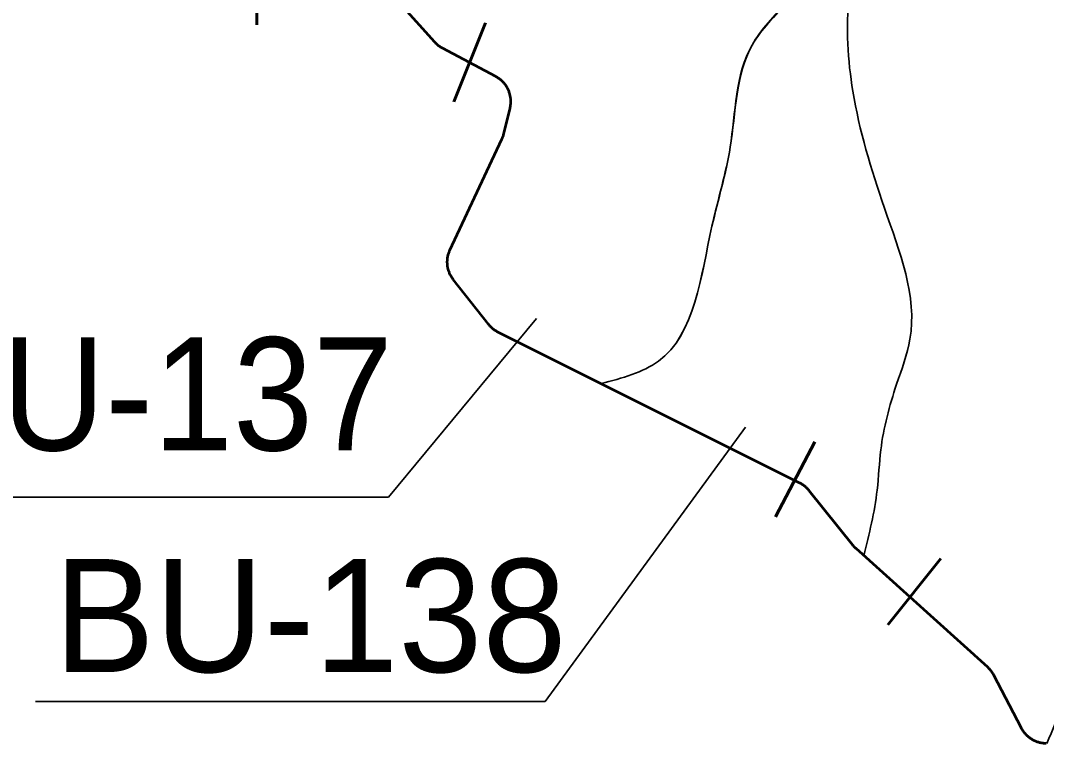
# Model space of a CAD drawing. Extents: x 553962 to 842807, y 8883888 to 9032388.
# Drawn here: x 738077 to 741707, y 8952044 to 8954601 of the extents above; entities that cross this region are included whole.
import ezdxf

# ---------------------------------------------------------------- set-up
doc = ezdxf.new("R2010")
doc.units = 0
doc.header["$LTSCALE"] = 150
for name, color, linetype, lineweight in [('20', 7, 'Continuous', 35), ('40', 7, 'Continuous', 60), ('60', 7, 'Continuous', 53)]:
    doc.layers.add(name, color=color, linetype=linetype, lineweight=lineweight)

msp = doc.modelspace()

# ---------------------------------------------------------------- linework, layer by layer
at = {"layer": '20'}
for points in [[(739807.1, 8954344.5), (739806.2, 8954347.2), (739805.3, 8954349.9), (739804.2, 8954352.5), (739803.2, 8954355.1), (739802, 8954357.7), (739800.7, 8954360.2), (739799.4, 8954362.7), (739798, 8954365.2), (739796.6, 8954367.6), (739795.1, 8954370), (739793.5, 8954372.3), (739791.8, 8954374.6), (739790.1, 8954376.9), (739788.3, 8954379.1), (739786.5, 8954381.2), (739784.6, 8954383.3), (739782.6, 8954385.3), (739780.6, 8954387.3), (739778.5, 8954389.2), (739776.4, 8954391.1), (739774.2, 8954392.9), (739772, 8954394.7), (739769.7, 8954396.3), (739767.4, 8954397.9), (739765, 8954399.5), (739762.6, 8954401), (739760.1, 8954402.4), (739758.5, 8954403.3), (739570.3, 8954503.2), (739567.8, 8954504.5), (739565.3, 8954506), (739563, 8954507.5), (739560.6, 8954509), (739558.3, 8954510.7), (739556, 8954512.3), (739553.8, 8954514.1), (739551.7, 8954515.9), (739549.5, 8954517.8), (739547.5, 8954519.8), (739545.5, 8954521.8), (739543.5, 8954523.8), (739542.9, 8954524.5), (739474, 8954600.9)], [(739474, 8954600.9), (739542.9, 8954524.5), (739543.5, 8954523.8), (739545.5, 8954521.8), (739547.5, 8954519.8), (739549.5, 8954517.8), (739551.7, 8954515.9), (739553.8, 8954514.1), (739556, 8954512.3), (739558.3, 8954510.7), (739560.6, 8954509), (739563, 8954507.5), (739565.3, 8954506), (739567.8, 8954504.5), (739570.3, 8954503.2), (739758.5, 8954403.3), (739760.1, 8954402.4), (739762.6, 8954401), (739765, 8954399.5), (739767.4, 8954397.9), (739769.7, 8954396.3), (739772, 8954394.7), (739774.2, 8954392.9), (739776.4, 8954391.1), (739778.5, 8954389.2), (739780.6, 8954387.3), (739782.6, 8954385.3), (739784.6, 8954383.3), (739786.5, 8954381.2), (739788.3, 8954379.1), (739790.1, 8954376.9), (739791.8, 8954374.6), (739793.5, 8954372.3), (739795.1, 8954370), (739796.6, 8954367.6), (739798, 8954365.2), (739799.4, 8954362.7), (739800.7, 8954360.2), (739802, 8954357.7), (739803.2, 8954355.1), (739804.2, 8954352.5), (739805.3, 8954349.9), (739806.2, 8954347.2), (739807.1, 8954344.5)], [(740130.4, 8953317.1), (739766.2, 8953499.3), (739763.7, 8953500.6), (739761.2, 8953502), (739758.8, 8953503.4), (739756.4, 8953504.9), (739754, 8953506.5), (739751.7, 8953508.2), (739749.5, 8953509.9), (739747.3, 8953511.6), (739745.1, 8953513.5), (739743, 8953515.4), (739741, 8953517.3), (739739, 8953519.3), (739737, 8953521.4), (739735.2, 8953523.5), (739733.3, 8953525.7), (739732.2, 8953527), (739608.2, 8953685.2), (739606.5, 8953687.5), (739604.9, 8953689.8), (739603.3, 8953692.1), (739601.8, 8953694.5), (739600.3, 8953696.9), (739598.9, 8953699.4), (739597.6, 8953701.9), (739596.4, 8953704.4), (739595.2, 8953707), (739594.1, 8953709.6), (739593.1, 8953712.3), (739592.2, 8953714.9), (739591.3, 8953717.6), (739590.5, 8953720.3), (739589.8, 8953723.1), (739589.2, 8953725.8), (739588.6, 8953728.6), (739588.1, 8953731.4), (739587.7, 8953734.2), (739587.4, 8953737), (739587.2, 8953739.8), (739587, 8953742.6), (739586.9, 8953745.5), (739586.9, 8953748.3), (739587, 8953751.1), (739587.2, 8953753.9), (739587.4, 8953756.8), (739587.7, 8953759.6), (739588.1, 8953762.4), (739588.6, 8953765.2), (739589.2, 8953767.9), (739589.8, 8953770.7), (739590.5, 8953773.4), (739591.3, 8953776.1), (739592.1, 8953778.8), (739593.1, 8953781.5), (739594.1, 8953784.1), (739595.2, 8953786.8), (739596.3, 8953789.3), (739596.4, 8953789.3), (739780.1, 8954181.5), (739781.3, 8954184), (739782.4, 8954186.6), (739783.4, 8954189.3), (739784.3, 8954192), (739785.2, 8954194.6), (739786, 8954197.4), (739786.7, 8954200.1), (739786.8, 8954200.4), (739808.8, 8954291.5), (739809.4, 8954294.2), (739810, 8954297), (739810.4, 8954299.8), (739810.8, 8954302.6), (739811.1, 8954305.4), (739811.3, 8954308.2), (739811.5, 8954311), (739811.6, 8954313.8), (739811.6, 8954316.7), (739811.5, 8954319.5), (739811.3, 8954322.3), (739811.1, 8954325.2), (739810.7, 8954328), (739810.3, 8954330.8), (739809.8, 8954333.5), (739809.3, 8954336.3), (739808.6, 8954339.1), (739807.9, 8954341.8), (739807.1, 8954344.5)], [(739807.1, 8954344.5), (739807.9, 8954341.8), (739808.6, 8954339.1), (739809.3, 8954336.3), (739809.8, 8954333.5), (739810.3, 8954330.8), (739810.7, 8954328), (739811.1, 8954325.2), (739811.3, 8954322.3), (739811.5, 8954319.5), (739811.6, 8954316.7), (739811.6, 8954313.8), (739811.5, 8954311), (739811.3, 8954308.2), (739811.1, 8954305.4), (739810.8, 8954302.6), (739810.4, 8954299.8), (739810, 8954297), (739809.4, 8954294.2), (739808.8, 8954291.5), (739786.8, 8954200.4), (739786.7, 8954200.1), (739786, 8954197.4), (739785.2, 8954194.6), (739784.3, 8954192), (739783.4, 8954189.3), (739782.4, 8954186.6), (739781.3, 8954184), (739780.1, 8954181.5), (739596.4, 8953789.3), (739596.3, 8953789.3), (739595.2, 8953786.8), (739594.1, 8953784.1), (739593.1, 8953781.5), (739592.1, 8953778.8), (739591.3, 8953776.1), (739590.5, 8953773.4), (739589.8, 8953770.7), (739589.2, 8953767.9), (739588.6, 8953765.2), (739588.1, 8953762.4), (739587.7, 8953759.6), (739587.4, 8953756.8), (739587.2, 8953753.9), (739587, 8953751.1), (739586.9, 8953748.3), (739586.9, 8953745.5), (739587, 8953742.6), (739587.2, 8953739.8), (739587.4, 8953737), (739587.7, 8953734.2), (739588.1, 8953731.4), (739588.6, 8953728.6), (739589.2, 8953725.8), (739589.8, 8953723.1), (739590.5, 8953720.3), (739591.3, 8953717.6), (739592.2, 8953714.9), (739593.1, 8953712.3), (739594.1, 8953709.6), (739595.2, 8953707), (739596.4, 8953704.4), (739597.6, 8953701.9), (739598.9, 8953699.4), (739600.3, 8953696.9), (739601.8, 8953694.5), (739603.3, 8953692.1), (739604.9, 8953689.8), (739606.5, 8953687.5), (739608.2, 8953685.2), (739732.2, 8953527), (739733.3, 8953525.7), (739735.2, 8953523.5), (739737, 8953521.4), (739739, 8953519.3), (739741, 8953517.3), (739743, 8953515.4), (739745.1, 8953513.5), (739747.3, 8953511.6), (739749.5, 8953509.9), (739751.7, 8953508.2), (739754, 8953506.5), (739756.4, 8953504.9), (739758.8, 8953503.4), (739761.2, 8953502), (739763.7, 8953500.6), (739766.2, 8953499.3), (740130.4, 8953317.1)], [(740862.1, 8952944.3), (740860.1, 8952946.3), (740858.1, 8952948.3), (740856, 8952950.2), (740853.9, 8952952.1), (740851.7, 8952953.8), (740849.4, 8952955.6), (740847.1, 8952957.2), (740844.8, 8952958.8), (740842.4, 8952960.4), (740840, 8952961.8), (740837.5, 8952963.2), (740835, 8952964.5), (740834.3, 8952964.9), (740131.6, 8953316.5)], [(740862.1, 8952944.3), (740860.1, 8952946.3), (740858.1, 8952948.3), (740856, 8952950.2), (740853.9, 8952952.1), (740851.7, 8952953.8), (740849.4, 8952955.6), (740847.1, 8952957.2), (740844.8, 8952958.8), (740842.4, 8952960.4), (740840, 8952961.8), (740837.5, 8952963.2), (740835, 8952964.5), (740834.3, 8952964.9), (740131.6, 8953316.5)], [(741059.7, 8952709.2), (741033, 8952733.3), (741030.9, 8952735.2), (741028.9, 8952737.2), (741026.9, 8952739.2), (741025, 8952741.3), (741023.2, 8952743.5), (741021.8, 8952745.1), (740867.7, 8952937.9), (740865.9, 8952940.1), (740864, 8952942.2), (740862.1, 8952944.3)], [(741059.7, 8952709.2), (741033, 8952733.3), (741030.9, 8952735.2), (741028.9, 8952737.2), (741026.9, 8952739.2), (741025, 8952741.3), (741023.2, 8952743.5), (741021.8, 8952745.1), (740867.7, 8952937.9), (740865.9, 8952940.1), (740864, 8952942.2), (740862.1, 8952944.3)], [(741705.8, 8952043.7), (741703, 8952043.8), (741700.2, 8952044), (741697.4, 8952044.2), (741694.5, 8952044.5), (741691.7, 8952044.9), (741689, 8952045.4), (741686.2, 8952045.9), (741683.4, 8952046.6), (741680.7, 8952047.3), (741678, 8952048.1), (741675.3, 8952048.9), (741672.6, 8952049.9), (741670, 8952050.9), (741667.3, 8952052), (741664.8, 8952053.1), (741662.2, 8952054.4), (741659.7, 8952055.7), (741657.2, 8952057), (741654.8, 8952058.5), (741652.4, 8952060), (741650.1, 8952061.6), (741647.8, 8952063.2), (741645.5, 8952064.9), (741643.3, 8952066.7), (741641.2, 8952068.5), (741639.1, 8952070.4), (741637, 8952072.4), (741635, 8952074.4), (741633.1, 8952076.5), (741631.2, 8952078.6), (741629.4, 8952080.8), (741627.7, 8952083), (741626, 8952085.2), (741624.4, 8952087.6), (741622.8, 8952089.9), (741621.3, 8952092.3), (741619.9, 8952094.8), (741618.6, 8952097.3), (741618.4, 8952097.5), (741520.3, 8952285.4), (741519, 8952287.9), (741517.6, 8952290.4), (741516.1, 8952292.8), (741514.6, 8952295.1), (741512.9, 8952297.5), (741511.3, 8952299.7), (741509.5, 8952302), (741507.7, 8952304.1), (741505.8, 8952306.3), (741503.9, 8952308.3), (741501.9, 8952310.3), (741499.9, 8952312.3), (741498.7, 8952313.4), (741060.5, 8952708.5)], [(741705.8, 8952043.7), (741703, 8952043.8), (741700.2, 8952044), (741697.4, 8952044.2), (741694.5, 8952044.5), (741691.7, 8952044.9), (741689, 8952045.4), (741686.2, 8952045.9), (741683.4, 8952046.6), (741680.7, 8952047.3), (741678, 8952048.1), (741675.3, 8952048.9), (741672.6, 8952049.9), (741670, 8952050.9), (741667.3, 8952052), (741664.8, 8952053.1), (741662.2, 8952054.4), (741659.7, 8952055.7), (741657.2, 8952057), (741654.8, 8952058.5), (741652.4, 8952060), (741650.1, 8952061.6), (741647.8, 8952063.2), (741645.5, 8952064.9), (741643.3, 8952066.7), (741641.2, 8952068.5), (741639.1, 8952070.4), (741637, 8952072.4), (741635, 8952074.4), (741633.1, 8952076.5), (741631.2, 8952078.6), (741629.4, 8952080.8), (741627.7, 8952083), (741626, 8952085.2), (741624.4, 8952087.6), (741622.8, 8952089.9), (741621.3, 8952092.3), (741619.9, 8952094.8), (741618.6, 8952097.3), (741618.4, 8952097.5), (741520.3, 8952285.4), (741519, 8952287.9), (741517.6, 8952290.4), (741516.1, 8952292.8), (741514.6, 8952295.1), (741512.9, 8952297.5), (741511.3, 8952299.7), (741509.5, 8952302), (741507.7, 8952304.1), (741505.8, 8952306.3), (741503.9, 8952308.3), (741501.9, 8952310.3), (741499.9, 8952312.3), (741498.7, 8952313.4), (741060.5, 8952708.5)]]:
    msp.add_lwpolyline(points, dxfattribs=at)
for points in [[(741707.6, 8952043.8), (741763.2, 8952185.7), (741809.1, 8952341.5), (741945.8, 8952518.9), (742306.8, 8952660.9), (742328.3, 8952983.4), (742302.5, 8953465.1), (742392.8, 8953667.2), (742379.9, 8953770.4), (742332.6, 8954067.1), (742332.6, 8954226.2), (742521.7, 8954363.9), (742629.2, 8954510.1), (742749.5, 8954733.7), (742921.4, 8955129.4), (742878.4, 8955563.7), (742710.8, 8955955.1), (742470.1, 8956200.2), (742358.4, 8956329.2), (742281, 8956441), (742190.8, 8956415.2), (742070.4, 8956385.1), (741971.6, 8956367.9), (741909.5, 8956248.5), (741875.6, 8956182.3), (741795.9, 8956034.8), (741719.6, 8955949.9), (741614.5, 8955839.7), (741517.8, 8955770.1), (741426.3, 8955642.9), (741344.9, 8955575), (741302.5, 8955498.7), (741146.6, 8955469.9)], [(740131.1, 8953316.8), (740334.1, 8953396.2), (740523.2, 8953873.6), (740587.7, 8954153.1), (740665.1, 8954514.4), (740789.7, 8954669.2), (740987.4, 8955056.2), (740996, 8955262.7), (741142.1, 8955512.1), (740871.3, 8955684.1), (740291.1, 8955542.2), (739981.7, 8955430.4), (739895.7, 8955340.1), (739818.4, 8955297.1), (739646.5, 8955322.9), (739622.7, 8955313)], [(740981.1, 8955039.4), (740789.7, 8954669.2), (740665.1, 8954514.4), (740587.7, 8954153.1), (740523.2, 8953873.6), (740334.1, 8953396.2), (740131.1, 8953316.8)], [(740131.1, 8953316.8), (740334.1, 8953396.2), (740523.2, 8953873.6), (740587.7, 8954153.1), (740665.1, 8954514.4), (740789.7, 8954669.2), (740981.1, 8955039.4)], [(740981.1, 8955039.4), (740789.7, 8954669.2), (740665.1, 8954514.4), (740587.7, 8954153.1), (740523.2, 8953873.6), (740334.1, 8953396.2), (740131.1, 8953316.8)], [(740131.1, 8953316.8), (740334.1, 8953396.2), (740523.2, 8953873.6), (740587.7, 8954153.1), (740665.1, 8954514.4), (740789.7, 8954669.2), (740981.1, 8955039.4)], [(740131.1, 8953316.8), (740334.1, 8953396.2), (740523.2, 8953873.6), (740587.7, 8954153.1), (740665.1, 8954514.4), (740789.7, 8954669.2), (740981.1, 8955039.4)], [(740131.1, 8953316.8), (740334.1, 8953396.2), (740523.2, 8953873.6), (740587.7, 8954153.1), (740665.1, 8954514.4), (740789.7, 8954669.2), (740981.1, 8955039.4)], [(740982, 8955039.9), (741008.9, 8954987.4), (741008.9, 8954690.7), (741021.8, 8954351), (741133.5, 8953938.1), (741223.8, 8953473.7), (741176.5, 8953314.5), (741120.6, 8953082.3), (741107.7, 8952940.4), (741060.2, 8952708.1)], [(741060.2, 8952708.1), (741107.7, 8952940.4), (741120.6, 8953082.3), (741176.5, 8953314.5), (741223.8, 8953473.7), (741133.5, 8953938.1), (741021.8, 8954351), (741008.9, 8954690.7), (741008.9, 8954987.4), (740982, 8955039.9)], [(741060.2, 8952708.1), (741107.7, 8952940.4), (741120.6, 8953082.3), (741176.5, 8953314.5), (741223.8, 8953473.7), (741133.5, 8953938.1), (741021.8, 8954351), (741008.9, 8954690.7), (741008.9, 8954987.4), (740982, 8955039.9)], [(741060.2, 8952708.1), (741107.7, 8952940.4), (741120.6, 8953082.3), (741176.5, 8953314.5), (741223.8, 8953473.7), (741133.5, 8953938.1), (741021.8, 8954351), (741008.9, 8954690.7), (741008.9, 8954987.4), (740982, 8955039.9)], [(740982, 8955039.9), (741008.9, 8954987.4), (741008.9, 8954690.7), (741021.8, 8954351), (741133.5, 8953938.1), (741223.8, 8953473.7), (741176.5, 8953314.5), (741120.6, 8953082.3), (741107.7, 8952940.4), (741060.2, 8952708.1)]]:
    msp.add_spline(points, degree=3, dxfattribs=at)
at = {"layer": '40'}
for p, q in [((738912.6, 8954586.5), (738916, 8954886.5)), ((739610.3, 8954314.1), (739721.7, 8954592.7)), ((740748.4, 8952845.6), (740887.6, 8953111.4)), ((741145.8, 8952463.6), (741332.6, 8952698.3))]:
    msp.add_line(p, q, dxfattribs=at)
at = {"layer": '40', "lineweight": 35}
for points in [[(739902.1, 8953547.6), (739378.3, 8952915.5), (737883.7, 8952915.5)], [(740641.7, 8953162.2), (739933, 8952192.7), (738130.3, 8952192.7)]]:
    msp.add_lwpolyline(points, dxfattribs=at)
at = {"layer": '60'}
for points in [[(739807.1, 8954344.5), (739806.2, 8954347.2), (739805.3, 8954349.9), (739804.2, 8954352.5), (739803.2, 8954355.1), (739802, 8954357.7), (739800.7, 8954360.2), (739799.4, 8954362.7), (739798, 8954365.2), (739796.6, 8954367.6), (739795.1, 8954370), (739793.5, 8954372.3), (739791.8, 8954374.6), (739790.1, 8954376.9), (739788.3, 8954379.1), (739786.5, 8954381.2), (739784.6, 8954383.3), (739782.6, 8954385.3), (739780.6, 8954387.3), (739778.5, 8954389.2), (739776.4, 8954391.1), (739774.2, 8954392.9), (739772, 8954394.7), (739769.7, 8954396.3), (739767.4, 8954397.9), (739765, 8954399.5), (739762.6, 8954401), (739760.1, 8954402.4), (739758.5, 8954403.3), (739570.3, 8954503.2), (739567.8, 8954504.5), (739565.3, 8954506), (739563, 8954507.5), (739560.6, 8954509), (739558.3, 8954510.7), (739556, 8954512.3), (739553.8, 8954514.1), (739551.7, 8954515.9), (739549.5, 8954517.8), (739547.5, 8954519.8), (739545.5, 8954521.8), (739543.5, 8954523.8), (739542.9, 8954524.5), (739423.2, 8954657.3)], [(740862.1, 8952944.3), (740860.1, 8952946.3), (740858.1, 8952948.3), (740856, 8952950.2), (740853.9, 8952952.1), (740851.7, 8952953.8), (740849.4, 8952955.6), (740847.1, 8952957.2), (740844.8, 8952958.8), (740842.4, 8952960.4), (740840, 8952961.8), (740837.5, 8952963.2), (740835, 8952964.5), (740834.3, 8952964.9), (739766.2, 8953499.3), (739763.7, 8953500.6), (739761.2, 8953502), (739758.8, 8953503.4), (739756.4, 8953504.9), (739754, 8953506.5), (739751.7, 8953508.2), (739749.5, 8953509.9), (739747.3, 8953511.6), (739745.1, 8953513.5), (739743, 8953515.4), (739741, 8953517.3), (739739, 8953519.3), (739737, 8953521.4), (739735.2, 8953523.5), (739733.3, 8953525.7), (739732.2, 8953527), (739608.2, 8953685.2), (739606.5, 8953687.5), (739604.9, 8953689.8), (739603.3, 8953692.1), (739601.8, 8953694.5), (739600.3, 8953696.9), (739598.9, 8953699.4), (739597.6, 8953701.9), (739596.4, 8953704.4), (739595.2, 8953707), (739594.1, 8953709.6), (739593.1, 8953712.3), (739592.2, 8953714.9), (739591.3, 8953717.6), (739590.5, 8953720.3), (739589.8, 8953723.1), (739589.2, 8953725.8), (739588.6, 8953728.6), (739588.1, 8953731.4), (739587.7, 8953734.2), (739587.4, 8953737), (739587.2, 8953739.8), (739587, 8953742.6), (739586.9, 8953745.5), (739586.9, 8953748.3), (739587, 8953751.1), (739587.2, 8953753.9), (739587.4, 8953756.8), (739587.7, 8953759.6), (739588.1, 8953762.4), (739588.6, 8953765.2), (739589.2, 8953767.9), (739589.8, 8953770.7), (739590.5, 8953773.4), (739591.3, 8953776.1), (739592.1, 8953778.8), (739593.1, 8953781.5), (739594.1, 8953784.1), (739595.2, 8953786.8), (739596.3, 8953789.3), (739596.4, 8953789.3), (739780.1, 8954181.5), (739781.3, 8954184), (739782.4, 8954186.6), (739783.4, 8954189.3), (739784.3, 8954192), (739785.2, 8954194.6), (739786, 8954197.4), (739786.7, 8954200.1), (739786.8, 8954200.4), (739808.8, 8954291.5), (739809.4, 8954294.2), (739810, 8954297), (739810.4, 8954299.8), (739810.8, 8954302.6), (739811.1, 8954305.4), (739811.3, 8954308.2), (739811.5, 8954311), (739811.6, 8954313.8), (739811.6, 8954316.7), (739811.5, 8954319.5), (739811.3, 8954322.3), (739811.1, 8954325.2), (739810.7, 8954328), (739810.3, 8954330.8), (739809.8, 8954333.5), (739809.3, 8954336.3), (739808.6, 8954339.1), (739807.9, 8954341.8), (739807.1, 8954344.5)], [(741705.8, 8952043.7), (741703, 8952043.8), (741700.2, 8952044), (741697.4, 8952044.2), (741694.5, 8952044.5), (741691.7, 8952044.9), (741689, 8952045.4), (741686.2, 8952045.9), (741683.4, 8952046.6), (741680.7, 8952047.3), (741678, 8952048.1), (741675.3, 8952048.9), (741672.6, 8952049.9), (741670, 8952050.9), (741667.3, 8952052), (741664.8, 8952053.1), (741662.2, 8952054.4), (741659.7, 8952055.7), (741657.2, 8952057), (741654.8, 8952058.5), (741652.4, 8952060), (741650.1, 8952061.6), (741647.8, 8952063.2), (741645.5, 8952064.9), (741643.3, 8952066.7), (741641.2, 8952068.5), (741639.1, 8952070.4), (741637, 8952072.4), (741635, 8952074.4), (741633.1, 8952076.5), (741631.2, 8952078.6), (741629.4, 8952080.8), (741627.7, 8952083), (741626, 8952085.2), (741624.4, 8952087.6), (741622.8, 8952089.9), (741621.3, 8952092.3), (741619.9, 8952094.8), (741618.6, 8952097.3), (741618.4, 8952097.5), (741520.3, 8952285.4), (741519, 8952287.9), (741517.6, 8952290.4), (741516.1, 8952292.8), (741514.6, 8952295.1), (741512.9, 8952297.5), (741511.3, 8952299.7), (741509.5, 8952302), (741507.7, 8952304.1), (741505.8, 8952306.3), (741503.9, 8952308.3), (741501.9, 8952310.3), (741499.9, 8952312.3), (741498.7, 8952313.4), (741033, 8952733.3), (741030.9, 8952735.2), (741028.9, 8952737.2), (741026.9, 8952739.2), (741025, 8952741.3), (741023.2, 8952743.5), (741021.8, 8952745.1), (740867.7, 8952937.9), (740865.9, 8952940.1), (740864, 8952942.2), (740862.1, 8952944.3)]]:
    msp.add_lwpolyline(points, dxfattribs=at)

# ---------------------------------------------------------------- texts
at = {"layer": '40', "width": 0.95}
msp.add_text('BU-137', height=400, dxfattribs=at).set_placement((737671.3, 8953080.5))
at = {"layer": '40'}
msp.add_text('BU-138', height=400, dxfattribs=at).set_placement((738195.1, 8952296.3))

doc.saveas('drawing.dxf')
